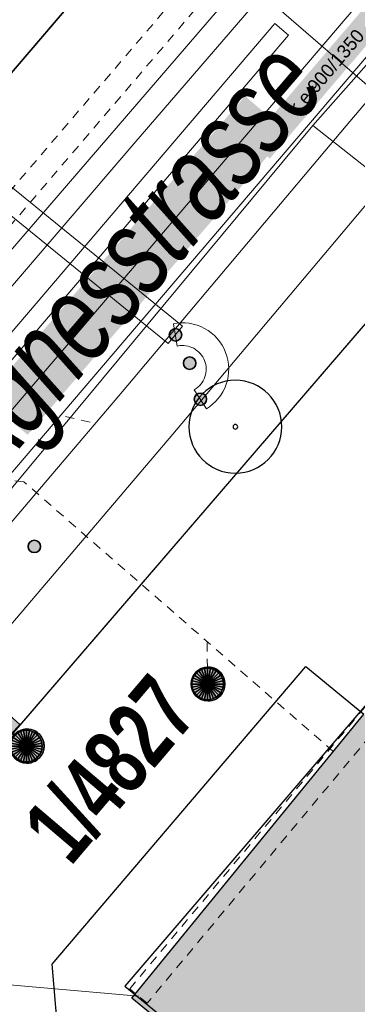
# Model space of a CAD drawing. Header units: metres. Extents: x 2695560 to 2696939, y 1260491 to 1262050.
# Tile 414 of 656: x 2695955.48 to 2695962.95, y 1260944.26 to 1260966.04. Entities that reach past the tile are written whole.
import ezdxf

# ---------------------------------------------------------------- set-up
doc = ezdxf.new("R2010")
doc.units = ezdxf.units.M
doc.linetypes.add('AUSGEZOGEN', pattern=[0])
doc.linetypes.add('VERDECKT2_S2', pattern=[0.36, 0.2, -0.16])
for name, color, linetype in [('XR$1$AV_Gebäudeflächen (BB)', 7, 'AUSGEZOGEN'), ('XR$1$AV_Grundstück-Nr.', 7, 'AUSGEZOGEN'), ('XR$1$AV_Linien (BB)', 7, 'AUSGEZOGEN'), ('XR$1$AV_Strassennamen', 7, 'AUSGEZOGEN'), ('XR$1$AW_LK_Einlaufschacht alt', 24, 'AUSGEZOGEN'), ('XR$1$AW_LK_Schachtdeckel', 24, 'AUSGEZOGEN'), ('XR$1$EW_LK_Knoten', 1, 'AUSGEZOGEN'), ('XR$1$GR_Baum', 94, 'AUSGEZOGEN'), ('XR$1$Liegenschaftsgrenzen', 7, 'AUSGEZOGEN'), ('XR$1$PFAW', 255, 'AUSGEZOGEN'), ('XR$1$RAEW', 8, 'AUSGEZOGEN'), ('XR$1$RP_Abstandslinie', 7, 'AUSGEZOGEN')]:
    doc.layers.add(name, color=color, linetype=linetype)
for name, color, linetype, lineweight in [('XR$2$ABW-Linie-R-ungenau', 4, 'VERDECKT2_S2', 18), ('XR$2$ABW-LinieFlaeche-R-genau', 4, 'AUSGEZOGEN', 18), ('XR$2$ABW-Punkt', 6, 'AUSGEZOGEN', 18), ('XR$2$ELE-Flaeche-oberirdisch', 1, 'AUSGEZOGEN', 18), ('XR$2$ELE-Linie-oberirdisch', 1, 'AUSGEZOGEN', 18), ('XR$2$ELE-LinieFlaeche-genau', 1, 'AUSGEZOGEN', 18), ('XR$2$ELE-LinieFlaeche-ungenau', 1, 'VERDECKT2_S2', 18), ('XR$2$GAS-Linie-genau', 12, 'AUSGEZOGEN', 18), ('XR$2$KOM-Linie-U-genau', 91, 'AUSGEZOGEN', 18), ('XR$2$WAS-Linie-genau', 5, 'AUSGEZOGEN', 18), ('XR$2$WAS-LinieFlaeche-genau', 5, 'AUSGEZOGEN', 18), ('XR$2$WEI-Text', 59, 'AUSGEZOGEN', 18)]:
    doc.layers.add(name, color=color, linetype=linetype, lineweight=lineweight)
doc.styles.add('ARIAL', font='arial.ttf')
doc.styles.add('TXT', font='txt')

# ---------------------------------------------------------------- blocks, each defined once
blk = doc.blocks.new('COMPLEXOBJECT_1342')
at = {"layer": 'XR$1$Liegenschaftsgrenzen', "color": 7, "linetype": 'AUSGEZOGEN', "transparency": 33554687}
blk.add_line((5953.3, 10942.04), (5967.6, 10930.28), dxfattribs=at)
blk.add_arc((5956.24, 10945.577), 4.6, 139.7412, 230.2666, dxfattribs=at)
blk = doc.blocks.new('WBGR1')
at = {"color": 94, "transparency": 33554687}
for radius, start, end in [(1, 90, 270), (1, 270, 90), (0.05, 90, 270), (0.05, 270, 90)]:
    blk.add_arc((0, 0), radius, start, end, dxfattribs=at)
blk = doc.blocks.new('BAW2089')
at = {"layer": 'XR$1$PFAW', "transparency": 33554687}
blk.add_hatch(color=7, dxfattribs=at).paths.add_polyline_path([(-0.5, 0.5), (-0.5, -0.5), (0.5, -0.5), (0.5, 0.5)])
at = {"transparency": 33554687}
blk.add_lwpolyline([(-0.5, 0.5), (0.5, 0.5), (0.5, -0.5), (-0.5, -0.5), (-0.5, 0.5)], close=True, dxfattribs=at)
at = {"layer": 'XR$1$PFAW', "transparency": 33554687}
blk.add_lwpolyline([(-0.5, 0.5), (0.5, 0.5), (0.5, -0.5), (-0.5, -0.5), (-0.5, 0.5)], close=True, dxfattribs=at)
blk = doc.blocks.new('BAW2082')
at = {"layer": 'XR$1$PFAW', "transparency": 33554687}
blk.add_hatch(color=7, dxfattribs=at).paths.add_polyline_path([(0.509, -0.003), (0.499, 0.098), (0.469, 0.194), (0.42, 0.283), (0.354, 0.359), (0.274, 0.421), (0.183, 0.466), (0.085, 0.491), (-0.016, 0.496), (-0.116, 0.481), (-0.211, 0.446), (-0.297, 0.392), (-0.37, 0.323), (-0.428, 0.24), (-0.468, 0.147), (-0.488, 0.047), (-0.488, -0.054), (-0.468, -0.153), (-0.428, -0.246), (-0.37, -0.329), (-0.297, -0.398), (-0.211, -0.452), (-0.116, -0.487), (-0.016, -0.502), (0.085, -0.497), (0.183, -0.472), (0.274, -0.427), (0.354, -0.366), (0.42, -0.289), (0.469, -0.2), (0.499, -0.104)])
at = {"transparency": 33554687}
for start, end in [(91.1948, 268.8052), (268.8052, 91.1948)]:
    blk.add_arc((0.01, 0), 0.5, start, end, dxfattribs=at)
at = {"layer": 'XR$1$PFAW', "transparency": 33554687}
blk.add_circle((0.009, -0.003), 0.5, dxfattribs=at)
blk = doc.blocks.new('BAW2088')
at = {"layer": 'XR$1$PFAW', "transparency": 33554687}
blk.add_hatch(color=253, dxfattribs=at).paths.add_polyline_path([(0.51, 0), (0.5, 0.101), (0.47, 0.197), (0.421, 0.286), (0.355, 0.362), (0.275, 0.424), (0.184, 0.469), (0.086, 0.494), (-0.015, 0.499), (-0.115, 0.484), (-0.21, 0.449), (-0.296, 0.395), (-0.369, 0.326), (-0.427, 0.243), (-0.467, 0.15), (-0.487, 0.051), (-0.487, -0.051), (-0.467, -0.15), (-0.427, -0.243), (-0.369, -0.326), (-0.296, -0.395), (-0.21, -0.449), (-0.115, -0.484), (-0.015, -0.499), (0.086, -0.494), (0.184, -0.469), (0.275, -0.424), (0.355, -0.362), (0.421, -0.286), (0.47, -0.197), (0.5, -0.101)])
at = {"transparency": 33554687}
for start, end in [(91.1948, 268.8052), (268.8052, 91.1948)]:
    blk.add_arc((0.01, 0), 0.5, start, end, dxfattribs=at)
at = {"layer": 'XR$1$PFAW', "transparency": 33554687}
blk.add_circle((0.01, 0), 0.5, dxfattribs=at)
blk = doc.blocks.new('BEW957')
at = {"layer": 'XR$1$RAEW', "transparency": 33554687}
blk.add_hatch(color=1, dxfattribs=at).paths.add_polyline_path([(-0.5, 0), (-0.497, -0.051), (-0.49, -0.101), (-0.477, -0.15), (-0.459, -0.197), (-0.437, -0.243), (-0.41, -0.286), (-0.379, -0.326), (-0.344, -0.362), (-0.306, -0.395), (-0.264, -0.424), (-0.22, -0.449), (-0.174, -0.469), (-0.125, -0.484), (-0.076, -0.494), (-0.025, -0.499), (0.025, -0.499), (0.076, -0.494), (0.125, -0.484), (0.174, -0.469), (0.22, -0.449), (0.264, -0.424), (0.306, -0.395), (0.344, -0.362), (0.379, -0.326), (0.41, -0.286), (0.437, -0.243), (0.459, -0.197), (0.477, -0.15), (0.49, -0.101), (0.497, -0.051), (0.5, 0), (0.497, 0.051), (0.49, 0.101), (0.477, 0.15), (0.459, 0.197), (0.437, 0.243), (0.41, 0.286), (0.379, 0.326), (0.344, 0.362), (0.306, 0.395), (0.264, 0.424), (0.22, 0.449), (0.174, 0.469), (0.125, 0.484), (0.076, 0.494), (0.025, 0.499), (-0.025, 0.499), (-0.076, 0.494), (-0.125, 0.484), (-0.174, 0.469), (-0.22, 0.449), (-0.264, 0.424), (-0.306, 0.395), (-0.344, 0.362), (-0.379, 0.326), (-0.41, 0.286), (-0.437, 0.243), (-0.459, 0.197), (-0.477, 0.15), (-0.49, 0.101), (-0.497, 0.051)])
at = {"color": 1, "transparency": 33554687}
for start, end in [(90, 180), (180, 270), (0, 90), (270, 0)]:
    blk.add_arc((0, 0), 0.5, start, end, dxfattribs=at)
at = {"layer": 'XR$1$RAEW', "color": 1, "transparency": 33554687}
blk.add_circle((0, 0), 0.5, dxfattribs=at)
blk = doc.blocks.new('ABW-KONTROLLSCHACHT')
at = {"layer": 'XR$2$ABW-Punkt', "linetype": 'AUSGEZOGEN', "lineweight": 25, "transparency": 33554687}
for points in [[(-247, 247, 2500), (0, 0, 2500), (-291, 194, 2500)], [(-247, 247), (0, 0), (-291, 194)], [(-247, 247, 2500), (-247, 247), (-291, 194), (-291, 194, 2500)], [(-194, 291, 2500), (0, 0, 2500), (-247, 247, 2500)], [(-194, 291), (0, 0), (-247, 247)], [(-194, 291, 2500), (-194, 291), (-247, 247), (-247, 247, 2500)], [(-134, 323, 2500), (0, 0, 2500), (-194, 291, 2500)], [(-134, 323), (0, 0), (-194, 291)], [(-134, 323, 2500), (-134, 323), (-194, 291), (-194, 291, 2500)], [(-68, 343, 2500), (0, 0, 2500), (-134, 323, 2500)], [(-68, 343), (0, 0), (-134, 323)], [(-68, 343, 2500), (-68, 343), (-134, 323), (-134, 323, 2500)], [(0, 350, 2500), (0, 0, 2500), (-68, 343, 2500)], [(0, 350), (0, 0), (-68, 343)], [(0, 350, 2500), (0, 350), (-68, 343), (-68, 343, 2500)], [(68, 343, 2500), (0, 0, 2500), (0, 350, 2500)], [(68, 343), (0, 0), (0, 350)], [(68, 343, 2500), (68, 343), (0, 350), (0, 350, 2500)], [(134, 323, 2500), (0, 0, 2500), (68, 343, 2500)], [(134, 323), (0, 0), (68, 343)], [(194, 291, 2500), (0, 0, 2500), (134, 323, 2500)], [(194, 291), (0, 0), (134, 323)], [(247, 247, 2500), (0, 0, 2500), (194, 291, 2500)], [(247, 247), (0, 0), (194, 291)], [(291, 194, 2500), (0, 0, 2500), (247, 247, 2500)], [(291, 194), (0, 0), (247, 247)], [(134, 323, 2500), (134, 323), (68, 343), (68, 343, 2500)], [(194, 291, 2500), (194, 291), (134, 323), (134, 323, 2500)], [(247, 247, 2500), (247, 247), (194, 291), (194, 291, 2500)], [(291, 194, 2500), (291, 194), (247, 247), (247, 247, 2500)], [(-343, 68, 2500), (0, 0, 2500), (-350, 0, 2500)], [(-343, 68), (0, 0), (-350, 0)], [(-343, 68, 2500), (-343, 68), (-350, 0), (-350, 0, 2500)], [(-350, 0, 2500), (0, 0, 2500), (-343, -68, 2500)], [(-350, 0), (0, 0), (-343, -68)], [(-323, 134, 2500), (0, 0, 2500), (-343, 68, 2500)], [(-323, 134), (0, 0), (-343, 68)], [(-323, 134, 2500), (-323, 134), (-343, 68), (-343, 68, 2500)], [(-343, -68, 2500), (0, 0, 2500), (-323, -134, 2500)], [(-343, -68), (0, 0), (-323, -134)], [(-291, 194, 2500), (0, 0, 2500), (-323, 134, 2500)], [(-291, 194), (0, 0), (-323, 134)], [(-291, 194, 2500), (-291, 194), (-323, 134), (-323, 134, 2500)], [(-323, -134, 2500), (0, 0, 2500), (-291, -194, 2500)], [(-323, -134), (0, 0), (-291, -194)], [(-291, -194, 2500), (0, 0, 2500), (-247, -247, 2500)], [(-291, -194), (0, 0), (-247, -247)], [(-247, -247, 2500), (0, 0, 2500), (-194, -291, 2500)], [(-247, -247), (0, 0), (-194, -291)], [(-194, -291, 2500), (0, 0, 2500), (-134, -323, 2500)], [(-194, -291), (0, 0), (-134, -323)], [(-134, -323, 2500), (0, 0, 2500), (-68, -343, 2500)], [(-134, -323), (0, 0), (-68, -343)], [(-68, -343, 2500), (0, 0, 2500), (0, -350, 2500)], [(-68, -343), (0, 0), (0, -350)], [(323, 134, 2500), (0, 0, 2500), (291, 194, 2500)], [(323, 134), (0, 0), (291, 194)], [(343, 68, 2500), (0, 0, 2500), (323, 134, 2500)], [(343, 68), (0, 0), (323, 134)], [(350, 0, 2500), (0, 0, 2500), (343, 68, 2500)], [(350, 0), (0, 0), (343, 68)], [(0, -350, 2500), (0, 0, 2500), (68, -343, 2500)], [(68, -343, 2500), (0, 0, 2500), (134, -323, 2500)], [(134, -323, 2500), (0, 0, 2500), (194, -291, 2500)], [(194, -291, 2500), (0, 0, 2500), (247, -247, 2500)], [(247, -247, 2500), (0, 0, 2500), (291, -194, 2500)], [(291, -194, 2500), (0, 0, 2500), (323, -134, 2500)], [(323, -134, 2500), (0, 0, 2500), (343, -68, 2500)], [(343, -68, 2500), (0, 0, 2500), (350, 0, 2500)], [(0, -350), (0, 0), (68, -343)], [(68, -343), (0, 0), (134, -323)], [(134, -323), (0, 0), (194, -291)], [(194, -291), (0, 0), (247, -247)], [(247, -247), (0, 0), (291, -194)], [(291, -194), (0, 0), (323, -134)], [(323, -134), (0, 0), (343, -68)], [(343, -68), (0, 0), (350, 0)], [(323, 134, 2500), (323, 134), (291, 194), (291, 194, 2500)], [(343, 68, 2500), (343, 68), (323, 134), (323, 134, 2500)], [(350, 0, 2500), (350, 0), (343, 68), (343, 68, 2500)], [(-350, 0, 2500), (-350, 0), (-343, -68), (-343, -68, 2500)], [(-343, -68, 2500), (-343, -68), (-323, -134), (-323, -134, 2500)], [(-323, -134, 2500), (-323, -134), (-291, -194), (-291, -194, 2500)], [(-291, -194, 2500), (-291, -194), (-247, -247), (-247, -247, 2500)], [(247, -247, 2500), (247, -247), (291, -194), (291, -194, 2500)], [(291, -194, 2500), (291, -194), (323, -134), (323, -134, 2500)], [(323, -134, 2500), (323, -134), (343, -68), (343, -68, 2500)], [(343, -68, 2500), (343, -68), (350, 0), (350, 0, 2500)], [(-247, -247, 2500), (-247, -247), (-194, -291), (-194, -291, 2500)], [(-194, -291, 2500), (-194, -291), (-134, -323), (-134, -323, 2500)], [(-134, -323, 2500), (-134, -323), (-68, -343), (-68, -343, 2500)], [(-68, -343, 2500), (-68, -343), (0, -350), (0, -350, 2500)], [(0, -350, 2500), (0, -350), (68, -343), (68, -343, 2500)], [(68, -343, 2500), (68, -343), (134, -323), (134, -323, 2500)], [(134, -323, 2500), (134, -323), (194, -291), (194, -291, 2500)], [(194, -291, 2500), (194, -291), (247, -247), (247, -247, 2500)]]:
    blk.add_3dface(points, dxfattribs=at)
blk = doc.blocks.new('ABW-SCHLAMMSAMMLER_RUND')
at = {"layer": 'XR$2$ABW-Punkt', "linetype": 'AUSGEZOGEN', "lineweight": 13, "transparency": 33554687}
for p, q in [((-70, 75, 2500), (70, 75, 2500)), ((-70, -75, 2500), (70, -75, 2500))]:
    blk.add_line(p, q, dxfattribs=at)
blk.add_polyline3d([(90, 0, 2500), (0, 0, 2500), (-90, 0, 2500)], dxfattribs=at)
at = {"layer": 'XR$2$ABW-Punkt', "linetype": 'AUSGEZOGEN', "lineweight": 25, "transparency": 33554687}
for points in [[(-147, 29, 2500), (0, 0, 2500), (-150, 0, 2500)], [(-147, 29), (0, 0), (-150, 0)], [(-147, 29, 2500), (-147, 29), (-150, 0), (-150, 0, 2500)], [(-150, 0, 2500), (0, 0, 2500), (-147, -29, 2500)], [(-150, 0), (0, 0), (-147, -29)], [(-139, 57, 2500), (0, 0, 2500), (-147, 29, 2500)], [(-139, 57), (0, 0), (-147, 29)], [(-139, 57, 2500), (-139, 57), (-147, 29), (-147, 29, 2500)], [(-147, -29, 2500), (0, 0, 2500), (-139, -57, 2500)], [(-147, -29), (0, 0), (-139, -57)], [(-125, 83, 2500), (0, 0, 2500), (-139, 57, 2500)], [(-125, 83), (0, 0), (-139, 57)], [(-125, 83, 2500), (-125, 83), (-139, 57), (-139, 57, 2500)], [(-139, -57, 2500), (0, 0, 2500), (-125, -83, 2500)], [(-139, -57), (0, 0), (-125, -83)], [(-106, 106, 2500), (0, 0, 2500), (-125, 83, 2500)], [(-106, 106), (0, 0), (-125, 83)], [(-106, 106, 2500), (-106, 106), (-125, 83), (-125, 83, 2500)], [(-125, -83, 2500), (0, 0, 2500), (-106, -106, 2500)], [(-125, -83), (0, 0), (-106, -106)], [(-83, 125, 2500), (0, 0, 2500), (-106, 106, 2500)], [(-83, 125), (0, 0), (-106, 106)], [(-83, 125, 2500), (-83, 125), (-106, 106), (-106, 106, 2500)], [(-106, -106, 2500), (0, 0, 2500), (-83, -125, 2500)], [(-106, -106), (0, 0), (-83, -125)], [(-57, 139, 2500), (0, 0, 2500), (-83, 125, 2500)], [(-57, 139), (0, 0), (-83, 125)], [(-57, 139, 2500), (-57, 139), (-83, 125), (-83, 125, 2500)], [(-83, -125, 2500), (0, 0, 2500), (-57, -139, 2500)], [(-83, -125), (0, 0), (-57, -139)], [(-29, 147, 2500), (0, 0, 2500), (-57, 139, 2500)], [(-29, 147), (0, 0), (-57, 139)], [(-29, 147, 2500), (-29, 147), (-57, 139), (-57, 139, 2500)], [(-57, -139, 2500), (0, 0, 2500), (-29, -147, 2500)], [(-57, -139), (0, 0), (-29, -147)], [(0, 150, 2500), (0, 0, 2500), (-29, 147, 2500)], [(0, 150), (0, 0), (-29, 147)], [(0, 150, 2500), (0, 150), (-29, 147), (-29, 147, 2500)], [(-29, -147, 2500), (0, 0, 2500), (0, -150, 2500)], [(-29, -147), (0, 0), (0, -150)], [(29, 147, 2500), (0, 0, 2500), (0, 150, 2500)], [(29, 147), (0, 0), (0, 150)], [(29, 147, 2500), (29, 147), (0, 150), (0, 150, 2500)], [(57, 139, 2500), (0, 0, 2500), (29, 147, 2500)], [(57, 139), (0, 0), (29, 147)], [(83, 125, 2500), (0, 0, 2500), (57, 139, 2500)], [(83, 125), (0, 0), (57, 139)], [(106, 106, 2500), (0, 0, 2500), (83, 125, 2500)], [(106, 106), (0, 0), (83, 125)], [(125, 83, 2500), (0, 0, 2500), (106, 106, 2500)], [(125, 83), (0, 0), (106, 106)], [(139, 57, 2500), (0, 0, 2500), (125, 83, 2500)], [(139, 57), (0, 0), (125, 83)], [(147, 29, 2500), (0, 0, 2500), (139, 57, 2500)], [(147, 29), (0, 0), (139, 57)], [(150, 0, 2500), (0, 0, 2500), (147, 29, 2500)], [(150, 0), (0, 0), (147, 29)], [(0, -150, 2500), (0, 0, 2500), (29, -147, 2500)], [(29, -147, 2500), (0, 0, 2500), (57, -139, 2500)], [(57, -139, 2500), (0, 0, 2500), (83, -125, 2500)], [(83, -125, 2500), (0, 0, 2500), (106, -106, 2500)], [(106, -106, 2500), (0, 0, 2500), (125, -83, 2500)], [(125, -83, 2500), (0, 0, 2500), (139, -57, 2500)], [(139, -57, 2500), (0, 0, 2500), (147, -29, 2500)], [(147, -29, 2500), (0, 0, 2500), (150, 0, 2500)], [(0, -150), (0, 0), (29, -147)], [(29, -147), (0, 0), (57, -139)], [(57, -139), (0, 0), (83, -125)], [(83, -125), (0, 0), (106, -106)], [(106, -106), (0, 0), (125, -83)], [(125, -83), (0, 0), (139, -57)], [(139, -57), (0, 0), (147, -29)], [(147, -29), (0, 0), (150, 0)], [(57, 139, 2500), (57, 139), (29, 147), (29, 147, 2500)], [(83, 125, 2500), (83, 125), (57, 139), (57, 139, 2500)], [(106, 106, 2500), (106, 106), (83, 125), (83, 125, 2500)], [(125, 83, 2500), (125, 83), (106, 106), (106, 106, 2500)], [(139, 57, 2500), (139, 57), (125, 83), (125, 83, 2500)], [(147, 29, 2500), (147, 29), (139, 57), (139, 57, 2500)], [(150, 0, 2500), (150, 0), (147, 29), (147, 29, 2500)], [(-150, 0, 2500), (-150, 0), (-147, -29), (-147, -29, 2500)], [(-147, -29, 2500), (-147, -29), (-139, -57), (-139, -57, 2500)], [(-139, -57, 2500), (-139, -57), (-125, -83), (-125, -83, 2500)], [(-125, -83, 2500), (-125, -83), (-106, -106), (-106, -106, 2500)], [(-106, -106, 2500), (-106, -106), (-83, -125), (-83, -125, 2500)], [(-83, -125, 2500), (-83, -125), (-57, -139), (-57, -139, 2500)], [(-57, -139, 2500), (-57, -139), (-29, -147), (-29, -147, 2500)], [(-29, -147, 2500), (-29, -147), (0, -150), (0, -150, 2500)], [(0, -150, 2500), (0, -150), (29, -147), (29, -147, 2500)], [(29, -147, 2500), (29, -147), (57, -139), (57, -139, 2500)], [(57, -139, 2500), (57, -139), (83, -125), (83, -125, 2500)], [(83, -125, 2500), (83, -125), (106, -106), (106, -106, 2500)], [(106, -106, 2500), (106, -106), (125, -83), (125, -83, 2500)], [(125, -83, 2500), (125, -83), (139, -57), (139, -57, 2500)], [(139, -57, 2500), (139, -57), (147, -29), (147, -29, 2500)], [(147, -29, 2500), (147, -29), (150, 0), (150, 0, 2500)]]:
    blk.add_3dface(points, dxfattribs=at)
blk = doc.blocks.new('ABW-DECKEL')
at = {"layer": 'XR$2$ABW-Punkt', "linetype": 'AUSGEZOGEN', "lineweight": 25, "transparency": 33554687}
for points in [[(-247, 247, 2500), (0, 0, 2500), (-291, 194, 2500)], [(-247, 247), (0, 0), (-291, 194)], [(-247, 247, 2500), (-247, 247), (-291, 194), (-291, 194, 2500)], [(-194, 291, 2500), (0, 0, 2500), (-247, 247, 2500)], [(-194, 291), (0, 0), (-247, 247)], [(-194, 291, 2500), (-194, 291), (-247, 247), (-247, 247, 2500)], [(-134, 323, 2500), (0, 0, 2500), (-194, 291, 2500)], [(-134, 323), (0, 0), (-194, 291)], [(-134, 323, 2500), (-134, 323), (-194, 291), (-194, 291, 2500)], [(-68, 343, 2500), (0, 0, 2500), (-134, 323, 2500)], [(-68, 343), (0, 0), (-134, 323)], [(-68, 343, 2500), (-68, 343), (-134, 323), (-134, 323, 2500)], [(0, 350, 2500), (0, 0, 2500), (-68, 343, 2500)], [(0, 350), (0, 0), (-68, 343)], [(0, 350, 2500), (0, 350), (-68, 343), (-68, 343, 2500)], [(68, 343, 2500), (0, 0, 2500), (0, 350, 2500)], [(68, 343), (0, 0), (0, 350)], [(68, 343, 2500), (68, 343), (0, 350), (0, 350, 2500)], [(134, 323, 2500), (0, 0, 2500), (68, 343, 2500)], [(134, 323), (0, 0), (68, 343)], [(194, 291, 2500), (0, 0, 2500), (134, 323, 2500)], [(194, 291), (0, 0), (134, 323)], [(247, 247, 2500), (0, 0, 2500), (194, 291, 2500)], [(247, 247), (0, 0), (194, 291)], [(291, 194, 2500), (0, 0, 2500), (247, 247, 2500)], [(291, 194), (0, 0), (247, 247)], [(134, 323, 2500), (134, 323), (68, 343), (68, 343, 2500)], [(194, 291, 2500), (194, 291), (134, 323), (134, 323, 2500)], [(247, 247, 2500), (247, 247), (194, 291), (194, 291, 2500)], [(291, 194, 2500), (291, 194), (247, 247), (247, 247, 2500)], [(-343, 68, 2500), (0, 0, 2500), (-350, 0, 2500)], [(-343, 68), (0, 0), (-350, 0)], [(-343, 68, 2500), (-343, 68), (-350, 0), (-350, 0, 2500)], [(-350, 0, 2500), (0, 0, 2500), (-343, -68, 2500)], [(-350, 0), (0, 0), (-343, -68)], [(-323, 134, 2500), (0, 0, 2500), (-343, 68, 2500)], [(-323, 134), (0, 0), (-343, 68)], [(-323, 134, 2500), (-323, 134), (-343, 68), (-343, 68, 2500)], [(-343, -68, 2500), (0, 0, 2500), (-323, -134, 2500)], [(-343, -68), (0, 0), (-323, -134)], [(-291, 194, 2500), (0, 0, 2500), (-323, 134, 2500)], [(-291, 194), (0, 0), (-323, 134)], [(-291, 194, 2500), (-291, 194), (-323, 134), (-323, 134, 2500)], [(-323, -134, 2500), (0, 0, 2500), (-291, -194, 2500)], [(-323, -134), (0, 0), (-291, -194)], [(-291, -194, 2500), (0, 0, 2500), (-247, -247, 2500)], [(-291, -194), (0, 0), (-247, -247)], [(-247, -247, 2500), (0, 0, 2500), (-194, -291, 2500)], [(-247, -247), (0, 0), (-194, -291)], [(-194, -291, 2500), (0, 0, 2500), (-134, -323, 2500)], [(-194, -291), (0, 0), (-134, -323)], [(-134, -323, 2500), (0, 0, 2500), (-68, -343, 2500)], [(-134, -323), (0, 0), (-68, -343)], [(-68, -343, 2500), (0, 0, 2500), (0, -350, 2500)], [(-68, -343), (0, 0), (0, -350)], [(323, 134, 2500), (0, 0, 2500), (291, 194, 2500)], [(323, 134), (0, 0), (291, 194)], [(343, 68, 2500), (0, 0, 2500), (323, 134, 2500)], [(343, 68), (0, 0), (323, 134)], [(350, 0, 2500), (0, 0, 2500), (343, 68, 2500)], [(350, 0), (0, 0), (343, 68)], [(0, -350, 2500), (0, 0, 2500), (68, -343, 2500)], [(68, -343, 2500), (0, 0, 2500), (134, -323, 2500)], [(134, -323, 2500), (0, 0, 2500), (194, -291, 2500)], [(194, -291, 2500), (0, 0, 2500), (247, -247, 2500)], [(247, -247, 2500), (0, 0, 2500), (291, -194, 2500)], [(291, -194, 2500), (0, 0, 2500), (323, -134, 2500)], [(323, -134, 2500), (0, 0, 2500), (343, -68, 2500)], [(343, -68, 2500), (0, 0, 2500), (350, 0, 2500)], [(0, -350), (0, 0), (68, -343)], [(68, -343), (0, 0), (134, -323)], [(134, -323), (0, 0), (194, -291)], [(194, -291), (0, 0), (247, -247)], [(247, -247), (0, 0), (291, -194)], [(291, -194), (0, 0), (323, -134)], [(323, -134), (0, 0), (343, -68)], [(343, -68), (0, 0), (350, 0)], [(323, 134, 2500), (323, 134), (291, 194), (291, 194, 2500)], [(343, 68, 2500), (343, 68), (323, 134), (323, 134, 2500)], [(350, 0, 2500), (350, 0), (343, 68), (343, 68, 2500)], [(-350, 0, 2500), (-350, 0), (-343, -68), (-343, -68, 2500)], [(-343, -68, 2500), (-343, -68), (-323, -134), (-323, -134, 2500)], [(-323, -134, 2500), (-323, -134), (-291, -194), (-291, -194, 2500)], [(-291, -194, 2500), (-291, -194), (-247, -247), (-247, -247, 2500)], [(247, -247, 2500), (247, -247), (291, -194), (291, -194, 2500)], [(291, -194, 2500), (291, -194), (323, -134), (323, -134, 2500)], [(323, -134, 2500), (323, -134), (343, -68), (343, -68, 2500)], [(343, -68, 2500), (343, -68), (350, 0), (350, 0, 2500)], [(-247, -247, 2500), (-247, -247), (-194, -291), (-194, -291, 2500)], [(-194, -291, 2500), (-194, -291), (-134, -323), (-134, -323, 2500)], [(-134, -323, 2500), (-134, -323), (-68, -343), (-68, -343, 2500)], [(-68, -343, 2500), (-68, -343), (0, -350), (0, -350, 2500)], [(0, -350, 2500), (0, -350), (68, -343), (68, -343, 2500)], [(68, -343, 2500), (68, -343), (134, -323), (134, -323, 2500)], [(134, -323, 2500), (134, -323), (194, -291), (194, -291, 2500)], [(194, -291, 2500), (194, -291), (247, -247), (247, -247, 2500)]]:
    blk.add_3dface(points, dxfattribs=at)

msp = doc.modelspace()

# ---------------------------------------------------------------- hatches: boundary and pattern name
at = {"transparency": 33554687}
for points in [[(2695960.577, 1260963.34), (2695961.016, 1260962.966), (2695963.939, 1260966.39), (2695963.5, 1260966.764)], [(2695954.711, 1260957.667), (2695955.654, 1260956.855), (2695961.409, 1260963.537), (2695960.466, 1260964.349)]]:
    msp.add_hatch(color=7, dxfattribs=at).paths.add_polyline_path(points)
at = {"layer": 'XR$1$AV_Gebäudeflächen (BB)', "true_color": 0xd2d2d2, "transparency": 33554687}
msp.add_hatch(color=254, dxfattribs=at).paths.add_polyline_path([(2695974.152, 1260956.325), (2695970.267, 1260959.504), (2695968.115, 1260956.937), (2695967.371, 1260955.991), (2695967.416, 1260955.954), (2695968.083, 1260955.401), (2695968.826, 1260956.353), (2695971.795, 1260953.918), (2695966.723, 1260947.718), (2695963.096, 1260950.675), (2695957.958, 1260944.396), (2695970.36, 1260934.249), (2695973.108, 1260937.608), (2695971.398, 1260939.007), (2695973.437, 1260941.499), (2695975.147, 1260940.099), (2695977.889, 1260943.45), (2695976.179, 1260944.849), (2695978.199, 1260947.317), (2695979.909, 1260945.918), (2695982.702, 1260949.33)])

# ---------------------------------------------------------------- linework, layer by layer
at = {"layer": 'XR$1$AV_Linien (BB)', "color": 7, "linetype": 'AUSGEZOGEN', "transparency": 33554687}
for points in [[(2695953.7, 1260948.36), (2695968.78, 1260965.87), (2695978.043, 1260976.658)], [(2695946.7, 1260954.85), (2695951.97, 1260960.98), (2695956.55, 1260966.33)], [(2695972.211, 1260934.542), (2695971.395, 1260933.537), (2695969.998, 1260931.809), (2695956.351, 1260943.321), (2695956.195, 1260945.147), (2695961.814, 1260951.729), (2695963.096, 1260950.675)], [(2695982.702, 1260949.33), (2695979.909, 1260945.918), (2695978.199, 1260947.317), (2695976.179, 1260944.849), (2695977.889, 1260943.45), (2695975.147, 1260940.099), (2695973.437, 1260941.499), (2695971.398, 1260939.007), (2695973.108, 1260937.608), (2695970.36, 1260934.249), (2695957.958, 1260944.396), (2695963.096, 1260950.675)]]:
    msp.add_lwpolyline(points, dxfattribs=at)
at = {"layer": 'XR$1$Liegenschaftsgrenzen', "color": 7, "linetype": 'AUSGEZOGEN', "transparency": 33554687}
for p, q in [((2695960.77, 1260971.26), (2695951.97, 1260960.98)), ((2695953.7, 1260948.36), (2695968.78, 1260965.87))]:
    msp.add_line(p, q, dxfattribs=at)
at = {"layer": 'XR$1$RP_Abstandslinie', "color": 7, "linetype": 'AUSGEZOGEN', "transparency": 33554687}
msp.add_lwpolyline([(2696040.37, 1260936.16), (2695987.59, 1260979.4), (2695957.81, 1260944.66), (2696008.61, 1260903.06), (2696036.46, 1260880.27), (2696064.38, 1260857.41), (2696092.6, 1260893.39), (2696060.4, 1260919.76), (2696040.37, 1260936.16)], close=True, dxfattribs=at)
at = {"layer": 'XR$2$ABW-Linie-R-ungenau', "linetype": 'VERDECKT2_S2', "transparency": 33554687}
for p, q in [((2695957.036, 1260957.135), (2695956.379, 1260957.29)), ((2695959.637, 1260951.345), (2695959.628, 1260952.281))]:
    msp.add_line(p, q, dxfattribs=at)
for points in [[(2695962.419, 1260949.851), (2695955.572, 1260955.817), (2695955.161, 1260955.859)], [(2695955.63, 1260949.972), (2695952.855, 1260952.471), (2695952.292, 1260952.524)]]:
    msp.add_lwpolyline(points, dxfattribs=at)
at = {"layer": 'XR$2$ABW-LinieFlaeche-R-genau', "linetype": 'AUSGEZOGEN', "transparency": 33554687}
msp.add_lwpolyline([(2695980.057, 1260985.031), (2695950.605, 1260950.523), (2695949.921, 1260951.107), (2695979.373, 1260985.615), (2695980.057, 1260985.031)], close=True, dxfattribs=at)
at = {"layer": 'XR$2$ELE-Flaeche-oberirdisch', "transparency": 33554687}
msp.add_lwpolyline([(2695950.06, 1260946.521), (2695958.87, 1260956.869), (2695959.501, 1260957.62), (2695963.818, 1260962.748), (2695964.649, 1260963.725), (2695979.782, 1260981.514), (2695980.111, 1260981.822), (2695980.824, 1260982.491), (2695981.457, 1260983.085), (2695980.457, 1260984.149), (2695979.823, 1260983.554), (2695979.11, 1260982.885), (2695978.724, 1260982.522), (2695963.522, 1260964.653), (2695962.703, 1260963.691), (2695958.384, 1260958.56), (2695957.756, 1260957.813), (2695948.949, 1260947.467), (2695950.06, 1260946.521)], close=True, dxfattribs=at)
at = {"layer": 'XR$2$ELE-Linie-oberirdisch', "transparency": 33554687}
msp.add_line((2695958.106, 1260944.444), (2695945.267, 1260945.569), dxfattribs=at)
at = {"layer": 'XR$2$ELE-LinieFlaeche-genau', "linetype": 'AUSGEZOGEN', "transparency": 33554687}
for points in [[(2695958.766, 1260958.872), (2695949.541, 1260966.373), (2695949.857, 1260966.761), (2695959.082, 1260959.26), (2695958.766, 1260958.872)], [(2695959.339, 1260957.852), (2695959.387, 1260957.883), (2695959.422, 1260957.91), (2695959.456, 1260957.943), (2695959.488, 1260957.978), (2695959.514, 1260958.013), (2695959.539, 1260958.053), (2695959.56, 1260958.094), (2695959.577, 1260958.137), (2695959.59, 1260958.181), (2695959.599, 1260958.225), (2695959.604, 1260958.272), (2695959.606, 1260958.318), (2695959.603, 1260958.364), (2695959.596, 1260958.409), (2695959.586, 1260958.453), (2695959.571, 1260958.498), (2695959.552, 1260958.54), (2695959.53, 1260958.58), (2695959.504, 1260958.62), (2695959.476, 1260958.654), (2695959.445, 1260958.687), (2695959.41, 1260958.717), (2695959.37, 1260958.745), (2695959.332, 1260958.769), (2695959.292, 1260958.788), (2695959.248, 1260958.805), (2695959.205, 1260958.817), (2695959.158, 1260958.826), (2695959.112, 1260958.831), (2695959.066, 1260958.832), (2695959.02, 1260958.828), (2695958.965, 1260958.819), (2695958.883, 1260959.313), (2695958.962, 1260959.326), (2695959.052, 1260959.332), (2695959.142, 1260959.331), (2695959.232, 1260959.322), (2695959.319, 1260959.305), (2695959.406, 1260959.281), (2695959.49, 1260959.248), (2695959.572, 1260959.209), (2695959.65, 1260959.161), (2695959.72, 1260959.109), (2695959.787, 1260959.051), (2695959.852, 1260958.986), (2695959.908, 1260958.914), (2695959.958, 1260958.84), (2695960.002, 1260958.76), (2695960.037, 1260958.678), (2695960.066, 1260958.593), (2695960.088, 1260958.505), (2695960.101, 1260958.416), (2695960.106, 1260958.326), (2695960.104, 1260958.236), (2695960.093, 1260958.147), (2695960.076, 1260958.059), (2695960.049, 1260957.973), (2695960.016, 1260957.888), (2695959.975, 1260957.809), (2695959.93, 1260957.733), (2695959.874, 1260957.658), (2695959.814, 1260957.593), (2695959.75, 1260957.532), (2695959.677, 1260957.475), (2695959.611, 1260957.432), (2695959.339, 1260957.852)]]:
    msp.add_lwpolyline(points, close=True, dxfattribs=at)
at = {"layer": 'XR$2$ELE-LinieFlaeche-ungenau', "linetype": 'VERDECKT2_S2', "transparency": 33554687}
for points in [[(2695940.971, 1260945.542), (2695962.72, 1260970.954), (2695977.057, 1260987.653), (2695977.437, 1260987.327), (2695963.1, 1260970.628), (2695941.351, 1260945.216), (2695940.971, 1260945.542)], [(2695957.914, 1260944.604), (2695969.542, 1260958.528), (2695969.926, 1260958.208), (2695958.298, 1260944.284), (2695957.914, 1260944.604)]]:
    msp.add_lwpolyline(points, close=True, dxfattribs=at)
at = {"layer": 'XR$2$GAS-Linie-genau', "linetype": 'AUSGEZOGEN', "transparency": 33554687}
for p, q in [((2695975.055, 1260983.08), (2695958.008, 1260963.288)), ((2695958.008, 1260963.288), (2695953.895, 1260958.513))]:
    msp.add_line(p, q, dxfattribs=at)
at = {"layer": 'XR$2$KOM-Linie-U-genau', "linetype": 'AUSGEZOGEN', "transparency": 33554687}
for p, q in [((2695961.966, 1260963.695), (2695966.562, 1260968.896)), ((2695949.793, 1260949.051), (2695961.966, 1260963.695)), ((2695961.966, 1260963.695), (2695969.072, 1260958.082))]:
    msp.add_line(p, q, dxfattribs=at)
at = {"layer": 'XR$2$WAS-Linie-genau', "linetype": 'AUSGEZOGEN', "transparency": 33554687}
for p, q in [((2695960.449, 1260966.938), (2695944.006, 1260947.828)), ((2695961.16, 1260966.323), (2695965.91, 1260962.216))]:
    msp.add_line(p, q, dxfattribs=at)
at = {"layer": 'XR$2$WAS-LinieFlaeche-genau', "linetype": 'AUSGEZOGEN', "transparency": 33554687}
msp.add_lwpolyline([(2695961.43, 1260965.695), (2695944.6, 1260945.965), (2695944.296, 1260946.225), (2695961.126, 1260965.955), (2695961.43, 1260965.695)], close=True, dxfattribs=at)

# ---------------------------------------------------------------- block references
at = {"layer": 'XR$1$AW_LK_Einlaufschacht alt', "color": 24, "linetype": 'AUSGEZOGEN', "lineweight": -3, "transparency": 33554687, "xscale": 0.5000000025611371, "yscale": 0.5000000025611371, "rotation": 227.648158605}
msp.add_blockref('BAW2089', (2695955.133, 1260950.431), dxfattribs=at)
at = {"layer": 'XR$1$AW_LK_Schachtdeckel', "color": 24, "linetype": 'AUSGEZOGEN', "lineweight": -3, "transparency": 33554687}
for name, p, xscale, yscale in [('BAW2082', (2695959.641, 1260951.346), 0.7499999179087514, 0.7499999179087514), ('BAW2088', (2695955.634, 1260949.973), 0.7578193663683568, 0.7578193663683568)]:
    msp.add_blockref(name, p, dxfattribs=dict(at, xscale=xscale, yscale=yscale))
at = {"layer": 'XR$1$EW_LK_Knoten', "color": 1, "linetype": 'AUSGEZOGEN', "lineweight": -3, "transparency": 33554687, "xscale": 0.2749999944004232, "yscale": 0.2749999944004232}
for p in [(2695958.928, 1260959.067), (2695959.241, 1260958.44), (2695959.479, 1260957.643), (2695955.803, 1260954.388)]:
    msp.add_blockref('BEW957', p, dxfattribs=at)
at = {"layer": 'XR$1$GR_Baum', "color": 94, "linetype": 'AUSGEZOGEN', "lineweight": -3, "transparency": 33554687, "xscale": 1.027451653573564, "yscale": 1.027451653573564}
msp.add_blockref('WBGR1', (2695960.252, 1260957.034), dxfattribs=at)
at = {"layer": 'XR$1$Liegenschaftsgrenzen', "color": 7, "linetype": 'AUSGEZOGEN', "lineweight": -3, "transparency": 33554687}
msp.add_blockref('COMPLEXOBJECT_1342', (2690000.97, 1249999.81), dxfattribs=at)
at = {"layer": 'XR$2$ABW-Punkt', "color": 6, "linetype": 'AUSGEZOGEN', "lineweight": 18, "transparency": 33554687, "xscale": 0.001, "yscale": 0.001, "zscale": 0.001, "rotation": 360}
for name, p in [('ABW-KONTROLLSCHACHT', (2695959.637, 1260951.345)), ('ABW-DECKEL', (2695959.637, 1260951.345)), ('ABW-DECKEL', (2695955.63, 1260949.972)), ('ABW-SCHLAMMSAMMLER_RUND', (2695955.63, 1260949.972))]:
    msp.add_blockref(name, p, dxfattribs=at)

# ---------------------------------------------------------------- texts
at = {"layer": 'XR$1$AV_Grundstück-Nr.', "color": 7, "transparency": 33554687, "insert": (2695957.494, 1260949.456), "char_height": 1.48491, "width": 4.98214, "attachment_point": 5, "rotation": 49.6755, "style": 'ARIAL'}
msp.add_mtext('\\A1;{\\fArial|i0|b1;\\H1.484908;\\W0.700000;\\C7;1/4827}\\P', dxfattribs=at)
at = {"layer": 'XR$1$AV_Strassennamen', "color": 7, "transparency": 33554687, "insert": (2695958.067, 1260960.596), "char_height": 1.93684, "width": 12.2044, "attachment_point": 5, "rotation": 49.2642, "style": 'ARIAL'}
msp.add_mtext('\\A1;{\\fArial|i1|b0;\\H1.936838;\\W0.700000;\\C7;Agnesstrasse}\\P', dxfattribs=at)
at = {"layer": 'XR$2$WEI-Text', "transparency": 33554687, "insert": (2695962.254, 1260964.864), "char_height": 0.3, "width": 3.48333, "attachment_point": 5, "rotation": 49.6, "style": 'TXT'}
msp.add_mtext('\\W1.00;<\\~e\\~900/1350', dxfattribs=at)

doc.saveas('drawing.dxf')
